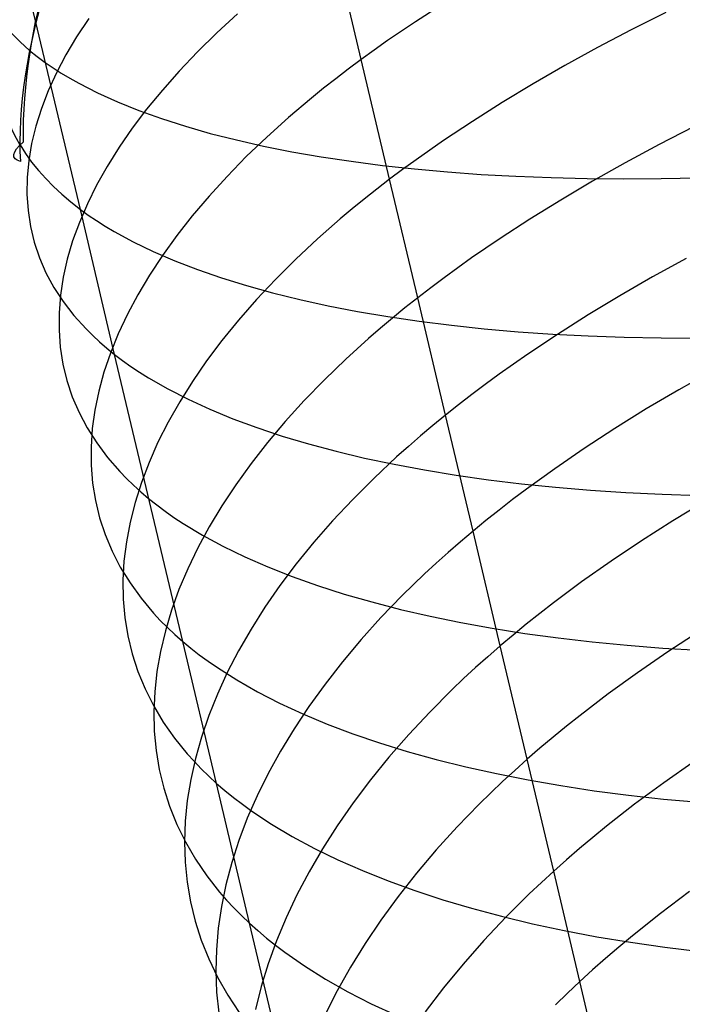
# Model space of a CAD drawing. Extents: x -383 to 1849, y -1185 to -529.
# Tile 506 of 656: x 427 to 434.46, y -1065.28 to -1054.2. Entities that reach past the tile are written whole.
import ezdxf

# ---------------------------------------------------------------- set-up
doc = ezdxf.new("R2010")
doc.units = 0
doc.layers.add('PREDEFINITO', color=7, linetype='CONTINUOUS')

msp = doc.modelspace()

# ---------------------------------------------------------------- linework, layer by layer
at = {"layer": 'PREDEFINITO'}
for p, q in [((427.18, -1054.23, 489.026), (426.897, -1053.027, 488.545)), ((430.842, -1054.651, 505.503), (430.52, -1053.29, 504.828)), ((431.779, -1054.016, 506.427), (431.454, -1054.226, 506.13)), ((427.776, -1054.189, 499.987), (427.64, -1054.395, 499.561)), ((429.452, -1054.137, 503.436), (429.219, -1054.351, 503.064)), ((434.272, -1054.12, 508.644), (433.883, -1054.316, 508.42)), ((427.683, -1056.337, 489.89), (427.18, -1054.23, 489.026)), ((431.454, -1054.226, 506.13), (431.296, -1054.331, 505.977)), ((427.64, -1054.395, 499.561), (427.519, -1054.599, 499.131)), ((429.219, -1054.351, 503.064), (429, -1054.565, 502.683)), ((431.296, -1054.331, 505.977), (431.141, -1054.437, 505.822)), ((433.883, -1054.316, 508.42), (433.504, -1054.516, 508.183)), ((431.141, -1054.437, 505.822), (430.99, -1054.544, 505.664)), ((433.504, -1054.516, 508.183), (433.135, -1054.719, 507.935)), ((427.108, -1054.549, 489.695), (427.196, -1054.618, 489.452)), ((427.196, -1054.618, 489.452), (427.288, -1054.685, 489.211)), ((427.519, -1054.599, 499.131), (427.413, -1054.802, 498.695)), ((429, -1054.565, 502.683), (428.795, -1054.78, 502.294)), ((430.99, -1054.544, 505.664), (430.842, -1054.651, 505.503)), ((427.288, -1054.685, 489.211), (427.376, -1054.745, 488.992)), ((427.376, -1054.745, 488.992), (427.468, -1054.804, 488.774)), ((430.842, -1054.651, 505.503), (430.698, -1054.759, 505.339)), ((431.162, -1055.999, 506.202), (430.842, -1054.651, 505.503)), ((433.135, -1054.719, 507.935), (432.777, -1054.925, 507.675)), ((427.413, -1054.802, 498.695), (427.321, -1055.003, 498.256)), ((427.468, -1054.804, 488.774), (427.564, -1054.861, 488.558)), ((427.564, -1054.861, 488.558), (427.664, -1054.917, 488.343)), ((428.795, -1054.78, 502.294), (428.605, -1054.996, 501.898)), ((430.698, -1054.759, 505.339), (430.556, -1054.867, 505.172)), ((427.664, -1054.917, 488.343), (427.875, -1055.025, 487.916)), ((430.419, -1054.975, 505.003), (430.284, -1055.084, 504.832)), ((430.556, -1054.867, 505.172), (430.419, -1054.975, 505.003)), ((432.777, -1054.925, 507.675), (432.43, -1055.134, 507.403)), ((427.321, -1055.003, 498.256), (427.244, -1055.203, 497.813)), ((427.875, -1055.025, 487.916), (428.101, -1055.128, 487.496)), ((428.605, -1054.996, 501.898), (428.428, -1055.211, 501.494)), ((430.284, -1055.084, 504.832), (430.026, -1055.303, 504.481)), ((428.101, -1055.128, 487.496), (428.342, -1055.225, 487.082)), ((432.43, -1055.134, 507.403), (432.094, -1055.347, 507.12)), ((427.244, -1055.203, 497.813), (427.181, -1055.401, 497.366)), ((428.428, -1055.211, 501.494), (428.266, -1055.425, 501.084)), ((428.342, -1055.225, 487.082), (428.596, -1055.316, 486.675)), ((430.026, -1055.303, 504.481), (429.781, -1055.523, 504.121)), ((427.181, -1055.401, 497.366), (427.133, -1055.596, 496.917)), ((428.596, -1055.316, 486.675), (428.864, -1055.402, 486.274)), ((428.864, -1055.402, 486.274), (429.145, -1055.482, 485.881)), ((432.094, -1055.347, 507.12), (431.771, -1055.561, 506.825)), ((434.583, -1055.409, 509.347), (434.195, -1055.609, 509.125)), ((428.266, -1055.425, 501.084), (428.118, -1055.639, 500.668)), ((429.145, -1055.482, 485.881), (429.439, -1055.556, 485.495)), ((429.781, -1055.523, 504.121), (429.55, -1055.744, 503.752)), ((427.003, -1055.612, 492.157), (427.065, -1055.709, 491.869)), ((427.133, -1055.596, 496.917), (427.101, -1055.789, 496.466)), ((428.118, -1055.639, 500.668), (427.984, -1055.853, 500.246)), ((429.439, -1055.556, 485.495), (429.745, -1055.625, 485.117)), ((429.745, -1055.625, 485.117), (430.063, -1055.688, 484.748)), ((431.771, -1055.561, 506.825), (431.614, -1055.67, 506.674)), ((434.195, -1055.609, 509.125), (433.816, -1055.813, 508.891)), ((427.065, -1055.709, 491.869), (427.134, -1055.805, 491.583)), ((429.55, -1055.744, 503.752), (429.334, -1055.966, 503.374)), ((430.063, -1055.688, 484.748), (430.392, -1055.745, 484.387)), ((430.392, -1055.745, 484.387), (430.732, -1055.796, 484.035)), ((431.614, -1055.67, 506.674), (431.46, -1055.779, 506.519)), ((427.101, -1055.789, 496.466), (427.083, -1055.979, 496.013)), ((427.134, -1055.805, 491.583), (427.21, -1055.899, 491.297)), ((427.984, -1055.853, 500.246), (427.865, -1056.065, 499.819)), ((430.732, -1055.796, 484.035), (431.083, -1055.842, 483.693)), ((431.083, -1055.842, 483.693), (431.444, -1055.881, 483.361)), ((431.46, -1055.779, 506.519), (431.309, -1055.888, 506.362)), ((433.816, -1055.813, 508.891), (433.448, -1056.021, 508.645)), ((427.21, -1055.899, 491.297), (427.292, -1055.99, 491.012)), ((429.334, -1055.966, 503.374), (429.131, -1056.188, 502.988)), ((431.309, -1055.888, 506.362), (431.162, -1055.999, 506.202)), ((431.444, -1055.881, 483.361), (431.815, -1055.915, 483.038)), ((431.815, -1055.915, 483.038), (432.195, -1055.943, 482.726)), ((432.195, -1055.943, 482.726), (432.584, -1055.965, 482.425)), ((432.584, -1055.965, 482.425), (432.981, -1055.98, 482.135)), ((427.083, -1055.979, 496.013), (427.08, -1056.166, 495.558)), ((427.292, -1055.99, 491.012), (427.38, -1056.08, 490.729)), ((427.38, -1056.08, 490.729), (427.474, -1056.168, 490.448)), ((427.865, -1056.065, 499.819), (427.761, -1056.276, 499.387)), ((431.162, -1055.999, 506.202), (431.018, -1056.109, 506.04)), ((431.479, -1057.333, 506.929), (431.162, -1055.999, 506.202)), ((432.981, -1055.98, 482.135), (433.387, -1055.99, 481.856)), ((433.448, -1056.021, 508.645), (433.09, -1056.232, 508.387)), ((433.387, -1055.99, 481.856), (433.8, -1055.994, 481.59)), ((433.8, -1055.994, 481.59), (434.22, -1055.991, 481.335)), ((434.22, -1055.991, 481.335), (434.647, -1055.982, 481.094)), ((427.08, -1056.166, 495.558), (427.093, -1056.35, 495.103)), ((427.474, -1056.168, 490.448), (427.575, -1056.254, 490.168)), ((429.131, -1056.188, 502.988), (428.942, -1056.41, 502.595)), ((431.018, -1056.109, 506.04), (430.878, -1056.221, 505.875)), ((427.575, -1056.254, 490.168), (427.683, -1056.337, 489.89)), ((427.761, -1056.276, 499.387), (427.671, -1056.485, 498.951)), ((430.878, -1056.221, 505.875), (430.741, -1056.332, 505.707)), ((433.09, -1056.232, 508.387), (432.743, -1056.447, 508.118)), ((427.093, -1056.35, 495.103), (427.12, -1056.531, 494.648)), ((427.683, -1056.337, 489.89), (427.772, -1056.401, 489.673)), ((428.067, -1057.969, 490.621), (427.683, -1056.337, 489.89)), ((427.772, -1056.401, 489.673), (427.865, -1056.464, 489.457)), ((428.942, -1056.41, 502.595), (428.767, -1056.633, 502.195)), ((430.741, -1056.332, 505.707), (430.607, -1056.444, 505.537)), ((427.671, -1056.485, 498.951), (427.595, -1056.693, 498.511)), ((427.865, -1056.464, 489.457), (427.962, -1056.526, 489.242)), ((427.962, -1056.526, 489.242), (428.062, -1056.586, 489.028)), ((430.607, -1056.444, 505.537), (430.351, -1056.67, 505.189)), ((432.743, -1056.447, 508.118), (432.409, -1056.664, 507.837)), ((427.12, -1056.531, 494.648), (427.163, -1056.708, 494.193)), ((428.062, -1056.586, 489.028), (428.275, -1056.701, 488.605)), ((428.767, -1056.633, 502.195), (428.607, -1056.855, 501.788)), ((427.163, -1056.708, 494.193), (427.221, -1056.881, 493.738)), ((427.595, -1056.693, 498.511), (427.535, -1056.899, 498.068)), ((428.275, -1056.701, 488.605), (428.503, -1056.812, 488.188)), ((430.351, -1056.67, 505.189), (430.108, -1056.897, 504.831)), ((432.409, -1056.664, 507.837), (432.086, -1056.884, 507.546)), ((428.607, -1056.855, 501.788), (428.461, -1057.077, 501.374)), ((428.503, -1056.812, 488.188), (428.744, -1056.916, 487.777)), ((427.221, -1056.881, 493.738), (427.295, -1057.05, 493.285)), ((427.535, -1056.899, 498.068), (427.489, -1057.102, 497.623)), ((428.744, -1056.916, 487.777), (429, -1057.015, 487.373)), ((430.108, -1056.897, 504.831), (429.879, -1057.125, 504.465)), ((432.086, -1056.884, 507.546), (431.929, -1056.995, 507.396)), ((434.499, -1056.889, 509.856), (434.121, -1057.097, 509.624)), ((427.295, -1057.05, 493.285), (427.384, -1057.215, 492.834)), ((428.461, -1057.077, 501.374), (428.329, -1057.298, 500.956)), ((429, -1057.015, 487.373), (429.269, -1057.108, 486.975)), ((431.929, -1056.995, 507.396), (431.776, -1057.107, 507.243)), ((427.489, -1057.102, 497.623), (427.458, -1057.304, 497.175)), ((429.269, -1057.108, 486.975), (429.552, -1057.195, 486.585)), ((429.879, -1057.125, 504.465), (429.664, -1057.353, 504.09)), ((431.776, -1057.107, 507.243), (431.626, -1057.22, 507.088)), ((434.121, -1057.097, 509.624), (433.754, -1057.31, 509.38)), ((427.384, -1057.215, 492.834), (427.489, -1057.376, 492.385)), ((427.458, -1057.304, 497.175), (427.443, -1057.502, 496.725)), ((428.329, -1057.298, 500.956), (428.212, -1057.518, 500.532)), ((429.552, -1057.195, 486.585), (429.846, -1057.277, 486.202)), ((429.846, -1057.277, 486.202), (430.153, -1057.352, 485.828)), ((431.626, -1057.22, 507.088), (431.479, -1057.333, 506.929)), ((427.489, -1057.376, 492.385), (427.61, -1057.532, 491.938)), ((429.664, -1057.353, 504.09), (429.463, -1057.583, 503.707)), ((430.153, -1057.352, 485.828), (430.472, -1057.422, 485.461)), ((431.479, -1057.333, 506.929), (431.336, -1057.446, 506.768)), ((431.792, -1058.653, 507.681), (431.479, -1057.333, 506.929)), ((433.754, -1057.31, 509.38), (433.397, -1057.525, 509.125)), ((427.443, -1057.502, 496.725), (427.442, -1057.698, 496.274)), ((428.212, -1057.518, 500.532), (428.109, -1057.737, 500.104)), ((430.472, -1057.422, 485.461), (430.803, -1057.486, 485.104)), ((430.803, -1057.486, 485.104), (431.144, -1057.544, 484.755)), ((431.336, -1057.446, 506.768), (431.196, -1057.561, 506.605)), ((433.397, -1057.525, 509.125), (433.051, -1057.745, 508.858)), ((427.61, -1057.532, 491.938), (427.747, -1057.683, 491.495)), ((429.463, -1057.583, 503.707), (429.276, -1057.813, 503.317)), ((431.196, -1057.561, 506.605), (431.06, -1057.675, 506.439)), ((431.144, -1057.544, 484.755), (431.496, -1057.595, 484.416)), ((431.496, -1057.595, 484.416), (431.858, -1057.641, 484.086)), ((427.442, -1057.698, 496.274), (427.456, -1057.89, 495.823)), ((427.747, -1057.683, 491.495), (427.821, -1057.756, 491.275)), ((428.109, -1057.737, 500.104), (428.021, -1057.954, 499.671)), ((431.06, -1057.675, 506.439), (430.927, -1057.791, 506.27)), ((431.858, -1057.641, 484.086), (432.229, -1057.681, 483.766)), ((432.229, -1057.681, 483.766), (432.61, -1057.714, 483.457)), ((432.61, -1057.714, 483.457), (433, -1057.741, 483.158)), ((433.051, -1057.745, 508.858), (432.718, -1057.967, 508.581)), ((433, -1057.741, 483.158), (433.398, -1057.762, 482.871)), ((427.821, -1057.756, 491.275), (427.899, -1057.829, 491.056)), ((427.899, -1057.829, 491.056), (427.981, -1057.9, 490.838)), ((429.276, -1057.813, 503.317), (429.103, -1058.043, 502.919)), ((430.927, -1057.791, 506.27), (430.671, -1058.022, 505.926)), ((433.398, -1057.762, 482.871), (433.804, -1057.777, 482.595)), ((433.804, -1057.777, 482.595), (434.218, -1057.785, 482.331)), ((434.218, -1057.785, 482.331), (434.639, -1057.788, 482.078)), ((427.456, -1057.89, 495.823), (427.486, -1058.079, 495.371)), ((428.021, -1057.954, 499.671), (427.948, -1058.17, 499.235)), ((427.981, -1057.9, 490.838), (428.067, -1057.969, 490.621)), ((432.718, -1057.967, 508.581), (432.396, -1058.193, 508.292)), ((427.486, -1058.079, 495.371), (427.531, -1058.265, 494.919)), ((428.067, -1057.969, 490.621), (428.157, -1058.037, 490.405)), ((428.834, -1061.2, 492.157), (428.067, -1057.969, 490.621)), ((428.157, -1058.037, 490.405), (428.251, -1058.104, 490.19)), ((429.103, -1058.043, 502.919), (428.945, -1058.273, 502.515)), ((430.671, -1058.022, 505.926), (430.43, -1058.255, 505.572)), ((427.948, -1058.17, 499.235), (427.889, -1058.384, 498.795)), ((428.251, -1058.104, 490.19), (428.349, -1058.169, 489.977)), ((428.349, -1058.169, 489.977), (428.451, -1058.233, 489.765)), ((434.794, -1058.154, 510.615), (434.418, -1058.367, 510.385)), ((427.531, -1058.265, 494.919), (427.591, -1058.446, 494.469)), ((428.451, -1058.233, 489.765), (428.666, -1058.357, 489.345)), ((428.945, -1058.273, 502.515), (428.801, -1058.502, 502.105)), ((430.43, -1058.255, 505.572), (430.202, -1058.49, 505.209)), ((432.396, -1058.193, 508.292), (432.24, -1058.307, 508.143)), ((427.889, -1058.384, 498.795), (427.845, -1058.596, 498.353)), ((428.666, -1058.357, 489.345), (428.896, -1058.475, 488.931)), ((432.24, -1058.307, 508.143), (432.088, -1058.422, 507.992)), ((434.418, -1058.367, 510.385), (434.052, -1058.584, 510.144)), ((427.591, -1058.446, 494.469), (427.667, -1058.624, 494.019)), ((428.801, -1058.502, 502.105), (428.671, -1058.731, 501.69)), ((428.896, -1058.475, 488.931), (429.14, -1058.587, 488.522)), ((430.202, -1058.49, 505.209), (429.988, -1058.726, 504.838)), ((432.088, -1058.422, 507.992), (431.938, -1058.537, 507.838)), ((427.667, -1058.624, 494.019), (427.759, -1058.797, 493.571)), ((427.845, -1058.596, 498.353), (427.817, -1058.805, 497.909)), ((429.14, -1058.587, 488.522), (429.398, -1058.693, 488.121)), ((431.938, -1058.537, 507.838), (431.792, -1058.653, 507.681)), ((434.052, -1058.584, 510.144), (433.697, -1058.804, 509.891)), ((428.671, -1058.731, 501.69), (428.556, -1058.959, 501.269)), ((429.398, -1058.693, 488.121), (429.669, -1058.794, 487.726)), ((429.988, -1058.726, 504.838), (429.789, -1058.962, 504.459)), ((431.792, -1058.653, 507.681), (431.65, -1058.77, 507.522)), ((432.102, -1059.959, 508.459), (431.792, -1058.653, 507.681)), ((427.759, -1058.797, 493.571), (427.866, -1058.966, 493.126)), ((427.817, -1058.805, 497.909), (427.803, -1059.012, 497.463)), ((429.669, -1058.794, 487.726), (429.953, -1058.888, 487.338)), ((431.65, -1058.77, 507.522), (431.51, -1058.887, 507.36)), ((433.697, -1058.804, 509.891), (433.354, -1059.028, 509.626)), ((427.866, -1058.966, 493.126), (427.988, -1059.13, 492.683)), ((428.556, -1058.959, 501.269), (428.455, -1059.186, 500.844)), ((429.789, -1058.962, 504.459), (429.603, -1059.199, 504.073)), ((429.953, -1058.888, 487.338), (430.251, -1058.977, 486.958)), ((431.51, -1058.887, 507.36), (431.375, -1059.005, 507.196)), ((427.803, -1059.012, 497.463), (427.804, -1059.216, 497.016)), ((430.251, -1058.977, 486.958), (430.56, -1059.059, 486.586)), ((430.56, -1059.059, 486.586), (430.881, -1059.136, 486.222)), ((431.375, -1059.005, 507.196), (431.242, -1059.123, 507.029)), ((433.354, -1059.028, 509.626), (433.022, -1059.256, 509.351)), ((427.988, -1059.13, 492.683), (428.127, -1059.289, 492.243)), ((428.455, -1059.186, 500.844), (428.369, -1059.412, 500.415)), ((430.881, -1059.136, 486.222), (431.213, -1059.206, 485.866)), ((431.242, -1059.123, 507.029), (430.988, -1059.361, 506.687)), ((427.804, -1059.216, 497.016), (427.82, -1059.417, 496.568)), ((428.127, -1059.289, 492.243), (428.202, -1059.367, 492.024)), ((429.603, -1059.199, 504.073), (429.432, -1059.436, 503.679)), ((431.213, -1059.206, 485.866), (431.557, -1059.27, 485.52)), ((431.557, -1059.27, 485.52), (431.911, -1059.328, 485.182)), ((433.022, -1059.256, 509.351), (432.702, -1059.487, 509.065)), ((428.202, -1059.367, 492.024), (428.281, -1059.443, 491.807)), ((430.988, -1059.361, 506.687), (430.748, -1059.601, 506.337)), ((431.911, -1059.328, 485.182), (432.275, -1059.38, 484.855)), ((432.275, -1059.38, 484.855), (432.648, -1059.426, 484.537)), ((427.82, -1059.417, 496.568), (427.852, -1059.614, 496.12)), ((428.281, -1059.443, 491.807), (428.364, -1059.518, 491.59)), ((428.369, -1059.412, 500.415), (428.298, -1059.636, 499.982)), ((428.364, -1059.518, 491.59), (428.451, -1059.592, 491.375)), ((429.432, -1059.436, 503.679), (429.275, -1059.673, 503.279)), ((432.702, -1059.487, 509.065), (432.547, -1059.604, 508.917)), ((432.648, -1059.426, 484.537), (433.031, -1059.465, 484.23)), ((433.031, -1059.465, 484.23), (433.423, -1059.498, 483.933)), ((433.423, -1059.498, 483.933), (433.823, -1059.524, 483.647)), ((427.852, -1059.614, 496.12), (427.899, -1059.808, 495.672)), ((428.451, -1059.592, 491.375), (428.542, -1059.664, 491.161)), ((430.748, -1059.601, 506.337), (430.522, -1059.842, 505.978)), ((432.547, -1059.604, 508.917), (432.396, -1059.722, 508.767)), ((433.823, -1059.524, 483.647), (434.231, -1059.544, 483.373)), ((434.231, -1059.544, 483.373), (434.646, -1059.558, 483.11)), ((434.715, -1059.622, 511.169), (434.351, -1059.843, 510.93)), ((428.298, -1059.636, 499.982), (428.241, -1059.858, 499.546)), ((428.542, -1059.664, 491.161), (428.637, -1059.734, 490.948)), ((428.637, -1059.734, 490.948), (428.736, -1059.804, 490.736)), ((429.275, -1059.673, 503.279), (429.133, -1059.91, 502.873)), ((432.396, -1059.722, 508.767), (432.247, -1059.84, 508.615)), ((427.899, -1059.808, 495.672), (427.961, -1059.998, 495.225)), ((428.736, -1059.804, 490.736), (428.839, -1059.872, 490.526)), ((430.522, -1059.842, 505.978), (430.31, -1060.084, 505.61)), ((432.247, -1059.84, 508.615), (432.102, -1059.959, 508.459)), ((434.351, -1059.843, 510.93), (433.997, -1060.069, 510.68)), ((428.241, -1059.858, 499.546), (428.2, -1060.078, 499.107)), ((428.839, -1059.872, 490.526), (429.056, -1060.003, 490.109)), ((429.133, -1059.91, 502.873), (429.005, -1060.147, 502.462)), ((432.102, -1059.959, 508.459), (431.96, -1060.078, 508.301)), ((432.408, -1061.25, 509.263), (432.102, -1059.959, 508.459)), ((427.961, -1059.998, 495.225), (428.039, -1060.184, 494.779)), ((429.056, -1060.003, 490.109), (429.287, -1060.128, 489.698)), ((433.997, -1060.069, 510.68), (433.655, -1060.298, 510.418)), ((428.039, -1060.184, 494.779), (428.132, -1060.365, 494.335)), ((428.2, -1060.078, 499.107), (428.173, -1060.296, 498.667)), ((429.005, -1060.147, 502.462), (428.891, -1060.382, 502.046)), ((429.287, -1060.128, 489.698), (429.533, -1060.248, 489.293)), ((430.31, -1060.084, 505.61), (430.112, -1060.328, 505.235)), ((431.96, -1060.078, 508.301), (431.822, -1060.199, 508.141)), ((428.173, -1060.296, 498.667), (428.161, -1060.511, 498.224)), ((429.533, -1060.248, 489.293), (429.793, -1060.362, 488.894)), ((431.822, -1060.199, 508.141), (431.687, -1060.319, 507.978)), ((428.132, -1060.365, 494.335), (428.241, -1060.542, 493.893)), ((428.891, -1060.382, 502.046), (428.792, -1060.617, 501.625)), ((429.793, -1060.362, 488.894), (430.066, -1060.469, 488.502)), ((430.112, -1060.328, 505.235), (429.928, -1060.572, 504.852)), ((431.687, -1060.319, 507.978), (431.556, -1060.441, 507.812)), ((433.655, -1060.298, 510.418), (433.324, -1060.531, 510.145)), ((428.161, -1060.511, 498.224), (428.165, -1060.723, 497.78)), ((430.066, -1060.469, 488.502), (430.352, -1060.571, 488.118)), ((431.556, -1060.441, 507.812), (431.304, -1060.685, 507.474)), ((428.241, -1060.542, 493.893), (428.365, -1060.714, 493.454)), ((428.792, -1060.617, 501.625), (428.708, -1060.85, 501.2)), ((429.928, -1060.572, 504.852), (429.758, -1060.816, 504.462)), ((430.352, -1060.571, 488.118), (430.651, -1060.667, 487.74)), ((433.324, -1060.531, 510.145), (433.006, -1060.767, 509.862)), ((428.165, -1060.723, 497.78), (428.183, -1060.932, 497.336)), ((428.365, -1060.714, 493.454), (428.505, -1060.882, 493.018)), ((430.651, -1060.667, 487.74), (430.962, -1060.756, 487.371)), ((431.304, -1060.685, 507.474), (431.066, -1060.932, 507.126)), ((428.708, -1060.85, 501.2), (428.639, -1061.082, 500.771)), ((429.758, -1060.816, 504.462), (429.603, -1061.061, 504.066)), ((430.962, -1060.756, 487.371), (431.285, -1060.839, 487.01)), ((431.285, -1060.839, 487.01), (431.619, -1060.916, 486.657)), ((433.006, -1060.767, 509.862), (432.852, -1060.886, 509.716)), ((428.183, -1060.932, 497.336), (428.217, -1061.138, 496.892)), ((428.505, -1060.882, 493.018), (428.581, -1060.963, 492.801)), ((431.066, -1060.932, 507.126), (430.842, -1061.18, 506.77)), ((431.619, -1060.916, 486.657), (431.963, -1060.987, 486.313)), ((432.852, -1060.886, 509.716), (432.7, -1061.007, 509.568)), ((428.581, -1060.963, 492.801), (428.662, -1061.043, 492.585)), ((428.662, -1061.043, 492.585), (428.746, -1061.122, 492.37)), ((429.603, -1061.061, 504.066), (429.463, -1061.305, 503.664)), ((431.963, -1060.987, 486.313), (432.319, -1061.051, 485.978)), ((432.319, -1061.051, 485.978), (432.684, -1061.109, 485.653)), ((432.7, -1061.007, 509.568), (432.553, -1061.128, 509.416)), ((428.217, -1061.138, 496.892), (428.266, -1061.34, 496.447)), ((428.639, -1061.082, 500.771), (428.584, -1061.312, 500.34)), ((428.746, -1061.122, 492.37), (428.834, -1061.2, 492.157)), ((430.842, -1061.18, 506.77), (430.632, -1061.429, 506.406)), ((432.553, -1061.128, 509.416), (432.408, -1061.25, 509.263)), ((432.684, -1061.109, 485.653), (433.059, -1061.161, 485.338)), ((433.059, -1061.161, 485.338), (433.444, -1061.205, 485.032)), ((434.647, -1061.088, 511.74), (434.294, -1061.318, 511.492)), ((428.834, -1061.2, 492.157), (428.926, -1061.276, 491.944)), ((429.216, -1062.798, 492.962), (428.834, -1061.2, 492.157)), ((428.926, -1061.276, 491.944), (429.021, -1061.351, 491.733)), ((432.408, -1061.25, 509.263), (432.267, -1061.372, 509.106)), ((432.711, -1062.525, 510.091), (432.408, -1061.25, 509.263)), ((433.444, -1061.205, 485.032), (433.837, -1061.244, 484.738)), ((433.837, -1061.244, 484.738), (434.238, -1061.275, 484.454)), ((434.238, -1061.275, 484.454), (434.647, -1061.3, 484.182)), ((428.266, -1061.34, 496.447), (428.33, -1061.539, 496.004)), ((428.584, -1061.312, 500.34), (428.544, -1061.54, 499.905)), ((429.021, -1061.351, 491.733), (429.121, -1061.424, 491.523)), ((429.463, -1061.305, 503.664), (429.336, -1061.549, 503.257)), ((432.267, -1061.372, 509.106), (432.13, -1061.495, 508.947)), ((434.294, -1061.318, 511.492), (433.953, -1061.552, 511.233)), ((429.121, -1061.424, 491.523), (429.225, -1061.495, 491.315)), ((429.225, -1061.495, 491.315), (429.443, -1061.634, 490.901)), ((430.632, -1061.429, 506.406), (430.436, -1061.68, 506.034)), ((432.13, -1061.495, 508.947), (431.996, -1061.619, 508.786)), ((428.33, -1061.539, 496.004), (428.41, -1061.733, 495.562)), ((428.544, -1061.54, 499.905), (428.519, -1061.766, 499.469)), ((429.336, -1061.549, 503.257), (429.225, -1061.793, 502.845)), ((431.996, -1061.619, 508.786), (431.865, -1061.744, 508.622)), ((433.953, -1061.552, 511.233), (433.623, -1061.79, 510.964)), ((428.41, -1061.733, 495.562), (428.505, -1061.923, 495.121)), ((429.443, -1061.634, 490.901), (429.677, -1061.768, 490.494)), ((430.436, -1061.68, 506.034), (430.254, -1061.931, 505.654)), ((428.519, -1061.766, 499.469), (428.509, -1061.989, 499.031)), ((429.225, -1061.793, 502.845), (429.127, -1062.035, 502.428)), ((429.677, -1061.768, 490.494), (429.924, -1061.895, 490.092)), ((431.865, -1061.744, 508.622), (431.615, -1061.995, 508.287)), ((433.623, -1061.79, 510.964), (433.306, -1062.032, 510.683)), ((428.505, -1061.923, 495.121), (428.616, -1062.108, 494.683)), ((429.924, -1061.895, 490.092), (430.186, -1062.016, 489.697)), ((430.254, -1061.931, 505.654), (430.087, -1062.183, 505.268)), ((428.509, -1061.989, 499.031), (428.514, -1062.209, 498.592)), ((429.127, -1062.035, 502.428), (429.045, -1062.276, 502.007)), ((430.186, -1062.016, 489.697), (430.461, -1062.131, 489.308)), ((431.615, -1061.995, 508.287), (431.378, -1062.247, 507.943)), ((433.306, -1062.032, 510.683), (433.152, -1062.154, 510.539)), ((428.616, -1062.108, 494.683), (428.742, -1062.288, 494.247)), ((430.461, -1062.131, 489.308), (430.748, -1062.239, 488.927)), ((433.152, -1062.154, 510.539), (433.002, -1062.277, 510.392)), ((428.514, -1062.209, 498.592), (428.535, -1062.426, 498.152)), ((428.742, -1062.288, 494.247), (428.885, -1062.464, 493.815)), ((429.045, -1062.276, 502.007), (428.977, -1062.516, 501.583)), ((430.087, -1062.183, 505.268), (429.934, -1062.435, 504.875)), ((430.748, -1062.239, 488.927), (431.049, -1062.342, 488.553)), ((431.378, -1062.247, 507.943), (431.156, -1062.502, 507.591)), ((433.002, -1062.277, 510.392), (432.855, -1062.401, 510.243)), ((431.049, -1062.342, 488.553), (431.361, -1062.438, 488.186)), ((432.855, -1062.401, 510.243), (432.711, -1062.525, 510.091)), ((428.535, -1062.426, 498.152), (428.57, -1062.64, 497.711)), ((428.885, -1062.464, 493.815), (428.962, -1062.549, 493.6)), ((429.934, -1062.435, 504.875), (429.795, -1062.687, 504.477)), ((431.156, -1062.502, 507.591), (430.947, -1062.758, 507.23)), ((431.361, -1062.438, 488.186), (431.686, -1062.528, 487.828)), ((428.977, -1062.516, 501.583), (428.924, -1062.754, 501.155)), ((428.962, -1062.549, 493.6), (429.043, -1062.633, 493.386)), ((431.686, -1062.528, 487.828), (432.021, -1062.611, 487.478)), ((432.021, -1062.611, 487.478), (432.367, -1062.688, 487.137)), ((432.711, -1062.525, 510.091), (432.571, -1062.651, 509.936)), ((433.01, -1063.785, 510.944), (432.711, -1062.525, 510.091)), ((434.589, -1062.551, 512.329), (434.248, -1062.79, 512.073)), ((428.57, -1062.64, 497.711), (428.621, -1062.85, 497.271)), ((429.043, -1062.633, 493.386), (429.127, -1062.716, 493.173)), ((429.127, -1062.716, 493.173), (429.216, -1062.798, 492.962)), ((429.795, -1062.687, 504.477), (429.671, -1062.939, 504.073)), ((432.367, -1062.688, 487.137), (432.724, -1062.759, 486.805)), ((432.571, -1062.651, 509.936), (432.434, -1062.777, 509.779)), ((428.924, -1062.754, 501.155), (428.886, -1062.99, 500.725)), ((429.216, -1062.798, 492.962), (429.309, -1062.878, 492.751)), ((429.585, -1064.371, 493.819), (429.216, -1062.798, 492.962)), ((430.947, -1062.758, 507.23), (430.753, -1063.016, 506.862)), ((432.434, -1062.777, 509.779), (432.301, -1062.904, 509.619)), ((432.724, -1062.759, 486.805), (433.091, -1062.823, 486.483)), ((433.091, -1062.823, 486.483), (433.467, -1062.88, 486.17)), ((434.248, -1062.79, 512.073), (433.92, -1063.033, 511.807)), ((428.621, -1062.85, 497.271), (428.687, -1063.056, 496.832)), ((429.309, -1062.878, 492.751), (429.406, -1062.956, 492.542)), ((429.671, -1062.939, 504.073), (429.561, -1063.19, 503.664)), ((432.301, -1062.904, 509.619), (432.171, -1063.031, 509.457)), ((433.467, -1062.88, 486.17), (433.853, -1062.93, 485.868)), ((433.853, -1062.93, 485.868), (434.247, -1062.974, 485.576)), ((428.687, -1063.056, 496.832), (428.768, -1063.259, 496.394)), ((428.886, -1062.99, 500.725), (428.863, -1063.224, 500.293)), ((429.406, -1062.956, 492.542), (429.507, -1063.033, 492.334)), ((429.507, -1063.033, 492.334), (429.611, -1063.109, 492.127)), ((430.753, -1063.016, 506.862), (430.573, -1063.274, 506.486)), ((432.171, -1063.031, 509.457), (431.922, -1063.288, 509.126)), ((433.92, -1063.033, 511.807), (433.604, -1063.28, 511.53)), ((434.247, -1062.974, 485.576), (434.65, -1063.011, 485.295)), ((429.611, -1063.109, 492.127), (429.832, -1063.255, 491.717)), ((428.768, -1063.259, 496.394), (428.865, -1063.457, 495.958)), ((428.863, -1063.224, 500.293), (428.855, -1063.455, 499.859)), ((429.561, -1063.19, 503.664), (429.466, -1063.441, 503.251)), ((429.832, -1063.255, 491.717), (430.067, -1063.396, 491.314)), ((430.573, -1063.274, 506.486), (430.407, -1063.533, 506.104)), ((431.922, -1063.288, 509.126), (431.687, -1063.547, 508.786)), ((433.604, -1063.28, 511.53), (433.45, -1063.405, 511.387)), ((430.067, -1063.396, 491.314), (430.316, -1063.53, 490.916)), ((428.855, -1063.455, 499.859), (428.863, -1063.683, 499.424)), ((428.865, -1063.457, 495.958), (428.978, -1063.65, 495.524)), ((429.466, -1063.441, 503.251), (429.386, -1063.69, 502.834)), ((433.45, -1063.405, 511.387), (433.3, -1063.531, 511.242)), ((430.407, -1063.533, 506.104), (430.256, -1063.792, 505.715)), ((430.316, -1063.53, 490.916), (430.579, -1063.658, 490.524)), ((431.687, -1063.547, 508.786), (431.465, -1063.809, 508.437)), ((433.3, -1063.531, 511.242), (433.154, -1063.657, 511.094)), ((428.863, -1063.683, 499.424), (428.885, -1063.909, 498.988)), ((428.978, -1063.65, 495.524), (429.106, -1063.838, 495.092)), ((429.386, -1063.69, 502.834), (429.32, -1063.938, 502.413)), ((430.579, -1063.658, 490.524), (430.856, -1063.78, 490.139)), ((433.154, -1063.657, 511.094), (433.01, -1063.785, 510.944)), ((429.106, -1063.838, 495.092), (429.25, -1064.021, 494.664)), ((430.256, -1063.792, 505.715), (430.119, -1064.052, 505.321)), ((430.856, -1063.78, 490.139), (431.145, -1063.896, 489.762)), ((431.465, -1063.809, 508.437), (431.259, -1064.072, 508.081)), ((433.01, -1063.785, 510.944), (432.871, -1063.913, 510.791)), ((433.305, -1065.028, 511.822), (433.01, -1063.785, 510.944)), ((428.885, -1063.909, 498.988), (428.922, -1064.131, 498.552)), ((429.32, -1063.938, 502.413), (429.27, -1064.184, 501.989)), ((431.145, -1063.896, 489.762), (431.447, -1064.005, 489.391)), ((432.871, -1063.913, 510.791), (432.734, -1064.042, 510.636)), ((429.25, -1064.021, 494.664), (429.328, -1064.111, 494.451)), ((430.119, -1064.052, 505.321), (429.997, -1064.311, 504.921)), ((431.447, -1064.005, 489.391), (431.761, -1064.108, 489.028)), ((432.734, -1064.042, 510.636), (432.602, -1064.172, 510.478)), ((434.539, -1064.013, 512.938), (434.211, -1064.261, 512.675)), ((428.922, -1064.131, 498.552), (428.975, -1064.349, 498.116)), ((429.328, -1064.111, 494.451), (429.41, -1064.199, 494.239)), ((431.259, -1064.072, 508.081), (431.066, -1064.336, 507.716)), ((431.761, -1064.108, 489.028), (432.086, -1064.204, 488.674)), ((432.602, -1064.172, 510.478), (432.472, -1064.303, 510.318)), ((429.27, -1064.184, 501.989), (429.234, -1064.428, 501.563)), ((429.41, -1064.199, 494.239), (429.496, -1064.286, 494.029)), ((432.086, -1064.204, 488.674), (432.423, -1064.294, 488.327)), ((434.211, -1064.261, 512.675), (433.896, -1064.512, 512.401)), ((428.975, -1064.349, 498.116), (429.043, -1064.564, 497.681)), ((429.496, -1064.286, 494.029), (429.585, -1064.371, 493.819)), ((429.585, -1064.371, 493.819), (429.679, -1064.455, 493.61)), ((430.328, -1067.485, 495.592), (429.585, -1064.371, 493.819)), ((429.997, -1064.311, 504.921), (429.889, -1064.57, 504.517)), ((431.066, -1064.336, 507.716), (430.888, -1064.601, 507.345)), ((432.472, -1064.303, 510.318), (432.224, -1064.566, 509.99)), ((432.423, -1064.294, 488.327), (432.771, -1064.377, 487.99)), ((432.771, -1064.377, 487.99), (433.129, -1064.453, 487.661)), ((429.234, -1064.428, 501.563), (429.213, -1064.67, 501.135)), ((429.679, -1064.455, 493.61), (429.777, -1064.538, 493.403)), ((433.129, -1064.453, 487.661), (433.497, -1064.523, 487.342)), ((429.043, -1064.564, 497.681), (429.127, -1064.774, 497.247)), ((429.777, -1064.538, 493.403), (429.878, -1064.619, 493.197)), ((429.889, -1064.57, 504.517), (429.796, -1064.828, 504.108)), ((430.888, -1064.601, 507.345), (430.724, -1064.867, 506.967)), ((432.224, -1064.566, 509.99), (431.99, -1064.831, 509.654)), ((433.497, -1064.523, 487.342), (433.875, -1064.586, 487.033)), ((433.896, -1064.512, 512.401), (433.743, -1064.64, 512.26)), ((433.875, -1064.586, 487.033), (434.261, -1064.642, 486.733)), ((429.213, -1064.67, 501.135), (429.207, -1064.909, 500.705)), ((429.878, -1064.619, 493.197), (429.983, -1064.698, 492.992)), ((429.983, -1064.698, 492.992), (430.205, -1064.852, 492.586)), ((433.743, -1064.64, 512.26), (433.594, -1064.768, 512.116)), ((434.261, -1064.642, 486.733), (434.657, -1064.691, 486.444)), ((429.127, -1064.774, 497.247), (429.226, -1064.98, 496.815)), ((429.796, -1064.828, 504.108), (429.717, -1065.085, 503.695)), ((431.99, -1064.831, 509.654), (431.771, -1065.099, 509.31)), ((433.594, -1064.768, 512.116), (433.448, -1064.898, 511.97)), ((429.207, -1064.909, 500.705), (429.216, -1065.146, 500.274)), ((430.205, -1064.852, 492.586), (430.442, -1065, 492.185)), ((430.724, -1064.867, 506.967), (430.574, -1065.134, 506.583)), ((433.448, -1064.898, 511.97), (433.305, -1065.028, 511.822)), ((429.226, -1064.98, 496.815), (429.341, -1065.181, 496.385)), ((430.442, -1065, 492.185), (430.692, -1065.142, 491.791)), ((433.305, -1065.028, 511.822), (433.166, -1065.159, 511.671)), ((433.596, -1066.254, 512.724), (433.305, -1065.028, 511.822)), ((429.216, -1065.146, 500.274), (429.24, -1065.379, 499.842)), ((429.717, -1065.085, 503.695), (429.654, -1065.341, 503.279)), ((430.574, -1065.134, 506.583), (430.439, -1065.4, 506.193)), ((430.692, -1065.142, 491.791), (430.957, -1065.278, 491.403)), ((431.771, -1065.099, 509.31), (431.565, -1065.368, 508.957)), ((433.166, -1065.159, 511.671), (433.031, -1065.291, 511.517)), ((429.341, -1065.181, 496.385), (429.471, -1065.377, 495.958)), ((430.957, -1065.278, 491.403), (431.235, -1065.407, 491.021))]:
    msp.add_line(p, q, dxfattribs=at)
at = {"layer": 'PREDEFINITO', "extrusion": (0.209002, -0.918287, 0.336255)}
msp.add_arc((197.478, 87.269, 1222.307), 15.502, 152.0855, 193.8691, dxfattribs=at)
at = {"layer": 'PREDEFINITO', "extrusion": (0.207483, -0.911901, 0.3541)}
msp.add_arc((197.766, 64.007, 1225.482), 15.699, 158.5446, 186.436, dxfattribs=at)
at = {"layer": 'PREDEFINITO', "extrusion": (-0.15012, 0.792302, -0.591372)}
msp.add_arc((-239.579, -261.902, -1193.936), 16.605, 6.1246, 17.3259, dxfattribs=at)
at = {"layer": 'PREDEFINITO', "extrusion": (-0.584091, 0.754762, 0.298616)}
msp.add_arc((283.604, 802.678, -899.178), 25.39, 336.9173, 348.3257, dxfattribs=at)
at = {"layer": 'PREDEFINITO', "extrusion": (-0.329186, 0.942691, -0.054498)}
msp.add_arc((-72.399, 431.249, -1162.705), 17.386, 355.6072, 7.6754, dxfattribs=at)

doc.saveas('drawing.dxf')
